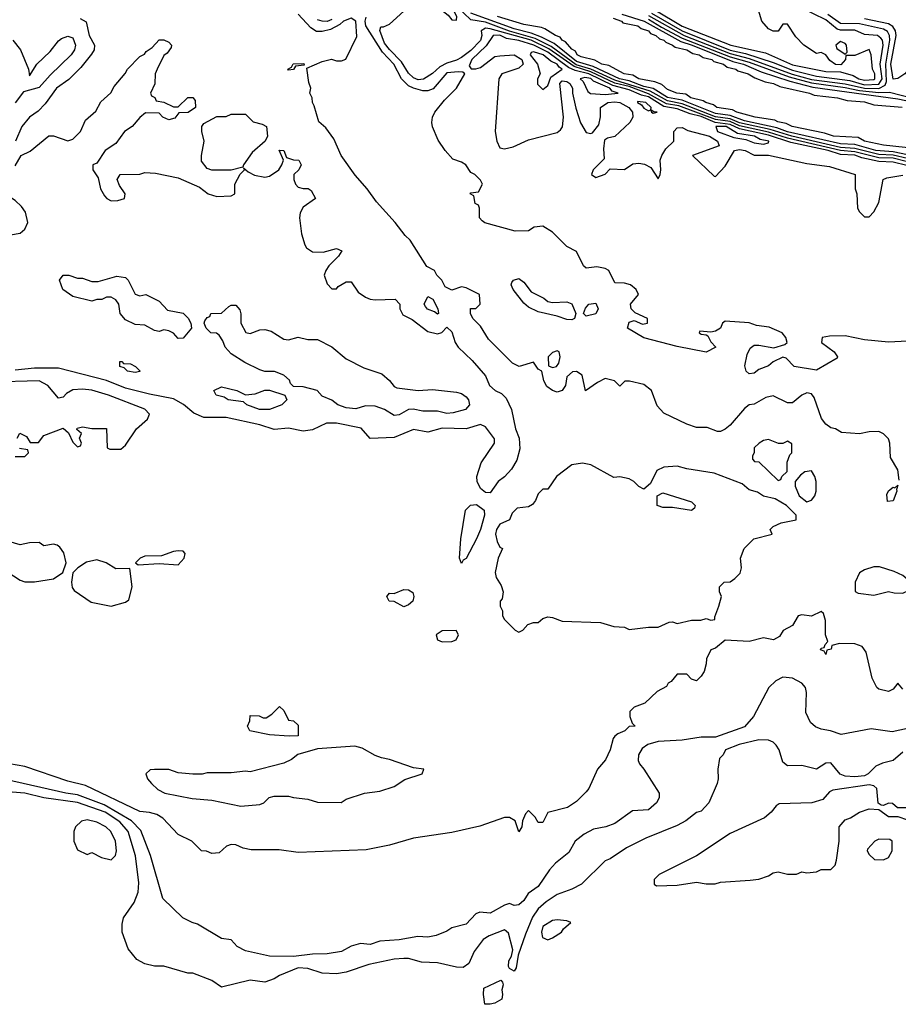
# Model space of a CAD drawing. Header units: inches. Extents: x 2348341 to 2479810, y 460419 to 613669.
# Tile 471 of 656: x 2423589 to 2427251, y 541929 to 546036. Entities that reach past the tile are written whole.
import ezdxf

# ---------------------------------------------------------------- set-up
doc = ezdxf.new("R2010")
doc.units = ezdxf.units.IN
doc.header["$MEASUREMENT"] = 0
doc.layers.add('C4524', color=7, linetype='Continuous')

msp = doc.modelspace()

# ---------------------------------------------------------------- linework, layer by layer
at = {"layer": 'C4524', "color": 2}
for points, elevation in [([(2427284.2, 545444.2), (2427230, 545458.1), (2427170, 545460.4), (2427070, 545485.1), (2427010, 545490.3), (2426790, 545541.5), (2426710, 545567), (2426590, 545593.9), (2426550, 545611.4), (2426490, 545619.5), (2426336.5, 545676.5), (2426285, 545685), (2426210, 545727), (2426130, 545756.7), (2426070, 545771.8), (2425970, 545818.6), (2425900.2, 545840.2), (2425794.7, 545914.7), (2425720.3, 545950), (2425550, 545998.5), (2425530, 546000.3), (2425512, 545990), (2425514.7, 545970), (2425510, 545949.7), (2425470, 545907.9), (2425430, 545878.7), (2425410, 545866.9), (2425370, 545855.1), (2425340, 545840), (2425310, 545811.6), (2425271.7, 545788.3), (2425250, 545785.7), (2425230, 545793.3), (2425210, 545813.3), (2425179.9, 545859.9), (2425130, 545911.2), (2425110, 545938.7), (2425089.5, 545990.5), (2425094, 546006), (2425106, 546006), (2425130, 546017.1), (2425251.8, 546128.2)], 26), ([(2427290, 545457.7), (2427230, 545471.3), (2427170, 545474.1), (2427070, 545499.4), (2427010, 545503.4), (2426807.3, 545550), (2426717.8, 545577.8), (2426590, 545605.2), (2426550, 545623), (2426490, 545631), (2426350, 545684.9), (2426290, 545697.2), (2426217.7, 545737.7), (2426070, 545783.9), (2425970.2, 545830.2), (2425908.3, 545848.3), (2425804.5, 545924.5), (2425737.5, 545957.5), (2425630, 545988.1), (2425530, 546025.3), (2425470, 546035.8), (2425410.5, 546090.5)], 22), ([(2426223, 546063), (2426350, 545988.9), (2426550, 545909.4), (2426615, 545895), (2426730, 545857.8), (2426810, 545825), (2426910, 545800.3), (2427050, 545782.5), (2427110, 545764.5), (2427170, 545766.8), (2427183.6, 545790), (2427175.7, 545850), (2427188.9, 545930), (2427186, 545950), (2427179.3, 545959.3), (2427165.2, 545970), (2427110, 545974.3), (2427070, 545992.4), (2427010, 545992.7), (2426996.7, 545996.7), (2426950, 546035), (2426846, 546086)], 30), ([(2426236.7, 546076.7), (2426350, 546008.6), (2426553.4, 545930), (2426697.4, 545897.4), (2426810, 545848.2), (2426950, 545819.6), (2427010, 545818), (2427063.4, 545803.4), (2427087, 545790), (2427110, 545784.2), (2427150, 545787.1), (2427154.2, 545790), (2427153.6, 545810), (2427144, 545830), (2427138.7, 545890), (2427130, 545912), (2427070, 545886), (2427032.7, 545887.3), (2427031.3, 545870), (2427012.4, 545847.6), (2426990, 545849.3), (2426966, 545866), (2426950, 545889), (2426930, 545899), (2426910, 545895.3), (2426858, 545930), (2426824.7, 545964.7), (2426790, 546018), (2426770, 546018), (2426750, 545988), (2426730, 545988), (2426710, 545998), (2426682, 546030), (2426664, 546090)], 34), ([(2423841, 546041), (2423866.4, 546026.4), (2423878.8, 545970), (2423900.7, 545930), (2423898.8, 545910), (2423888.4, 545891.6), (2423843.9, 545836.1), (2423793.1, 545786.9), (2423742.4, 545750), (2423695.3, 545684.7), (2423665.1, 545654.9), (2423630, 545629.3), (2423598, 545590), (2423570.6, 545529.4)], 34), ([(2427255.3, 544115.3), (2427250, 544158), (2427219, 544210), (2427216, 544270), (2427210, 544288), (2427190, 544308.7), (2427170, 544319), (2427130, 544317.2), (2427090, 544309), (2427014.6, 544314.6), (2426989.1, 544329.1), (2426970, 544334), (2426950, 544349), (2426931.9, 544371.9), (2426900.1, 544460.1), (2426890, 544476), (2426870, 544479.3), (2426850, 544469.4), (2426810, 544437.6), (2426790, 544437.6), (2426730, 544467), (2426699.9, 544460.1), (2426650, 544432.7), (2426630, 544429.4), (2426610, 544414), (2426550, 544344.2), (2426530, 544327.6), (2426510, 544318), (2426498, 544318), (2426454.6, 544334.6), (2426410, 544335.3), (2426370, 544348.7), (2426274.6, 544394.6), (2426245.6, 544425.6), (2426222.7, 544490), (2426190, 544514.5), (2426131.3, 544528.7), (2426112, 544528), (2426090, 544508), (2426069, 544529), (2426030, 544539), (2425997.3, 544522.7), (2425948, 544488), (2425934, 544554), (2425910, 544568), (2425892.7, 544567.3), (2425870, 544546), (2425864.7, 544510), (2425850.8, 544489.2), (2425830, 544482), (2425810, 544488.7), (2425786.3, 544506.3), (2425774, 544530), (2425766, 544570), (2425750, 544578), (2425730, 544608), (2425670.7, 544589.3), (2425643.5, 544603.5), (2425543.6, 544703.6), (2425510, 544758), (2425478, 544790), (2425468, 544810), (2425468, 544832), (2425490, 544832), (2425508, 544850), (2425506, 544890), (2425450, 544917.2), (2425430, 544921.2), (2425390, 544908), (2425362, 544922), (2425348, 544950), (2425328, 544970), (2425318, 544990), (2425286, 545006), (2425216.6, 545116.6), (2425195.5, 545135.5), (2425154, 545190), (2425075.9, 545275.9), (2425037.2, 545330), (2424987, 545387), (2424929.2, 545470), (2424898.6, 545538.6), (2424864.7, 545584.7), (2424835.3, 545610), (2424816.4, 545676.4), (2424808.7, 545690), (2424808, 545710), (2424798, 545730), (2424802, 545750), (2424794, 545774), (2424786, 545834), (2424850, 545861), (2424889.1, 545870.9), (2424910, 545864.7), (2424930, 545864.7), (2424948.4, 545871.6), (2424994.6, 545965.4), (2424989.4, 546030), (2424970, 546042.4), (2424938, 546030), (2424923.4, 546016.6), (2424884.5, 545995.5), (2424850, 545986.6), (2424826.6, 545986.6), (2424802, 546002), (2424750, 546059.3)], 34), ([(2427290, 544695.8), (2427210, 544691.1), (2427110, 544700.5), (2427030, 544717.4), (2426964.4, 544715.6), (2426934, 544710), (2426932, 544690), (2426984.7, 544650), (2426998, 544630), (2426996, 544624), (2426910, 544574), (2426818, 544590), (2426784, 544624), (2426770, 544629), (2426730, 544609.3), (2426710, 544592), (2426670, 544577), (2426650, 544562), (2426630, 544559.3), (2426617.2, 544570), (2426612.3, 544592.3), (2426621, 544639), (2426634.2, 544665.8), (2426650, 544678.8), (2426670, 544679.1), (2426733.2, 544666.8), (2426779, 544681), (2426788, 544690), (2426782, 544710), (2426768, 544730), (2426713.1, 544753.1), (2426660.9, 544760.9), (2426630, 544771.8), (2426530, 544779), (2426518, 544770), (2426510.7, 544749.3), (2426490, 544737.2), (2426470, 544732.7), (2426423.6, 544736.4), (2426422, 544730), (2426430, 544724.7), (2426450, 544722), (2426456.9, 544716.9), (2426470, 544692), (2426491.3, 544670), (2426450, 544649.2), (2426330, 544672.7), (2426190, 544709), (2426122, 544750), (2426130, 544774), (2426150, 544782), (2426185.4, 544765.4), (2426206, 544770), (2426206, 544790), (2426154, 544814), (2426138, 544830), (2426135.3, 544850), (2426168.7, 544890), (2426159, 544910), (2426135.3, 544930), (2426110, 544937.2), (2426070, 544938), (2426045.2, 544990), (2426030, 544998.4), (2425994.8, 545005.2), (2425950, 544999), (2425939, 545010), (2425910, 545069), (2425869.5, 545089.5), (2425810, 545149.2), (2425770, 545175.3), (2425734, 545170), (2425710, 545155.3), (2425654.6, 545154.6), (2425528.4, 545188.4), (2425516.4, 545196.4), (2425506, 545210), (2425506, 545250), (2425502, 545262), (2425488, 545270), (2425482, 545302), (2425466, 545310), (2425470, 545314), (2425502, 545318), (2425518, 545350), (2425510, 545366), (2425486, 545390), (2425470, 545398), (2425448, 545430), (2425430, 545442), (2425394.6, 545454.6), (2425362, 545490), (2425333.2, 545533.2), (2425309.4, 545589.4), (2425306.6, 545606.6), (2425309.5, 545630), (2425319.5, 545650), (2425360, 545700), (2425409.5, 545750), (2425444, 545810), (2425436.6, 545816.6), (2425418.2, 545818.2), (2425370, 545814.8), (2425311.8, 545748.2), (2425290, 545739.3), (2425270, 545738.9), (2425229.8, 545749.8), (2425210, 545760.4), (2425180.4, 545790), (2425148.4, 545850), (2425100.8, 545900.8), (2425032.2, 546010), (2425029, 546030), (2425033.6, 546046.4)], 30), ([(2427290, 545472), (2427230, 545485.4), (2427157.6, 545490), (2427070, 545515), (2427010, 545518.6), (2426790, 545568.2), (2426745.1, 545585.1), (2426610, 545613.8), (2426550, 545636.5), (2426490, 545644.8), (2426350, 545699.7), (2426290, 545711.6), (2426230, 545748.4), (2426190, 545757.5), (2426130, 545781.3), (2426089.8, 545790), (2425980.1, 545840.1), (2425910, 545862), (2425816.6, 545936.6), (2425763.4, 545963.4), (2425720.3, 545980.3), (2425650, 545998.2), (2425470, 546063)], 18), ([(2427370, 545493.2), (2427190, 545513.2), (2427110, 545529.8), (2427084.7, 545544.7), (2426982, 545550), (2426943.3, 545563.3), (2426809, 545590), (2426783.5, 545603.5), (2426748.7, 545610), (2426736.6, 545616.6), (2426655.3, 545630), (2426579, 545650), (2426560.1, 545660.1), (2426495.3, 545670), (2426481.2, 545681.2), (2426449, 545690), (2426437.6, 545697.6), (2426386, 545710), (2426365.3, 545725.3), (2426328.7, 545730), (2426290, 545744.2), (2426265.9, 545765.9), (2426236.6, 545776.6), (2426169.2, 545790), (2426144.4, 545804.4), (2426109, 545810), (2426044.7, 545844.7), (2426015.3, 545850), (2425986.6, 545866.6), (2425930, 545880.7), (2425913.2, 545890), (2425905.3, 545905.3), (2425890, 545913.2), (2425863.9, 545943.9), (2425849.6, 545950), (2425842.5, 545962.5), (2425822, 545970), (2425777.6, 545997.6), (2425763.9, 546003.9), (2425690, 546016), (2425581.2, 546050)], 14), ([(2426062.3, 546042.3), (2426097.3, 546030), (2426103.1, 546023.1), (2426166, 546010), (2426179.3, 545999.3), (2426210, 545990.2), (2426218.8, 545978.8), (2426240.7, 545970), (2426256, 545956), (2426274, 545950), (2426281.7, 545941.7), (2426310.7, 545930), (2426321.1, 545921.1), (2426370.6, 545910), (2426394.9, 545894.9), (2426421, 545890), (2426438.4, 545878.4), (2426474, 545870), (2426482, 545862), (2426522.8, 545850), (2426538.4, 545838.4), (2426574.8, 545830), (2426582.8, 545822.8), (2426626, 545810), (2426653.8, 545793.8), (2426697, 545777), (2426730.8, 545770), (2426757, 545757), (2426881, 545730), (2426900.9, 545720.9), (2426998, 545710), (2427038.8, 545698.8), (2427110, 545692.7), (2427150, 545680.5), (2427268.3, 545671.7)], 14), ([(2426099.2, 546059.2), (2426192.4, 546030), (2426344.8, 545944.8), (2426392.4, 545930), (2426561.8, 545861.8), (2426605.7, 545850), (2426679.2, 545819.2), (2426798.9, 545778.9), (2426894.6, 545754.6), (2427250, 545705.7), (2427362.8, 545682.8)], 18), ([(2426210, 546053.5), (2426358.5, 545970), (2426550, 545895.6), (2426630, 545873.8), (2426808.6, 545808.6), (2426890, 545787.2), (2427030, 545768.9), (2427110, 545750.4), (2427170, 545748.5), (2427196.9, 545763.1), (2427202.1, 545777.9), (2427198.9, 545850), (2427216.4, 545950), (2427215.4, 545970), (2427206.6, 545986.6), (2427190, 545996.5), (2427090, 546018.5), (2427010, 546019.6), (2426957.2, 546057.2)], 26), ([(2427721.6, 546070), (2427726, 546030), (2427721.5, 545990), (2427724.8, 545870), (2427721.3, 545830), (2427710, 545794.3), (2427690, 545781.6), (2427590, 545783.6), (2427510, 545793.7), (2427450, 545795.5), (2427390, 545807.7), (2427361.1, 545830), (2427350, 545883.7), (2427330, 545892), (2427295.2, 545830), (2427278.3, 545810), (2427250, 545790.8), (2427230, 545787.8), (2427220.5, 545850), (2427242.1, 545970), (2427239.8, 545990), (2427228.1, 546008.1), (2427210, 546018.3), (2427110, 546039.6)], 22), ([(2424890, 546036.3), (2424870, 546029.1), (2424849.2, 546029.2), (2424830, 546036.1)], 30), ([(2426210, 546038.8), (2426264.3, 546004.3), (2426350, 545959.4), (2426550, 545881.7), (2426630, 545858.2), (2426797.2, 545797.2), (2426890, 545772.6), (2427030, 545753.5), (2427090, 545740.1), (2427170, 545732.8), (2427214.4, 545734.4), (2427350, 545698.8)], 22), ([(2423559.5, 545950), (2423592.4, 545910), (2423624.9, 545830), (2423630, 545802), (2423659.5, 545850), (2423716.1, 545903.9), (2423750, 545948.4), (2423763.1, 545956.9), (2423790, 545966.7), (2423810, 545960.7), (2423822, 545930), (2423817.6, 545910), (2423803, 545890), (2423715.4, 545804.6), (2423670, 545753.2), (2423605.2, 545734.8), (2423570, 545689.2)], 30), ([(2427287.4, 545427.4), (2427230, 545441.8), (2427170, 545443.9), (2427099.3, 545459.3), (2427070, 545470.3), (2427010, 545474), (2426958.7, 545490), (2426803.1, 545523.1), (2426710, 545554.1), (2426590, 545580.5), (2426550, 545599), (2426487.8, 545607.8), (2426430, 545632), (2426383.4, 545643.4), (2426330, 545664.7), (2426273.6, 545673.6), (2426210, 545713.9), (2426181, 545721), (2426130, 545743.9), (2426061.6, 545761.6), (2425961.1, 545810), (2425903.8, 545823.8), (2425877.1, 545837.1), (2425790, 545900.8), (2425731.6, 545930), (2425670, 545949.9), (2425617.6, 545957.6), (2425590, 545971.2), (2425562, 545970), (2425532.9, 545927.1), (2425474.3, 545870), (2425463, 545843), (2425470.7, 545830.7), (2425490, 545830.4), (2425510, 545836.4), (2425570, 545882.3), (2425590, 545885.5), (2425650, 545889.1), (2425682.3, 545870), (2425687, 545850), (2425670, 545834.3), (2425598.8, 545810), (2425586.8, 545790), (2425571, 545570), (2425578, 545530), (2425590, 545502), (2425610, 545498), (2425645.4, 545505.4), (2425710, 545534.8), (2425830, 545566), (2425843.2, 545576.8), (2425851.5, 545588.5), (2425856.3, 545630), (2425840.4, 545770), (2425850, 545781.1), (2425870, 545778.5), (2425882, 545770), (2425893.4, 545750), (2425893.1, 545730), (2425907.5, 545667.5), (2425926.4, 545606.4), (2425950, 545566), (2425970, 545561), (2425976, 545564), (2426003.1, 545596.9), (2426009.4, 545630.6), (2426009.6, 545670), (2426041.2, 545690), (2426070, 545694), (2426091.1, 545691.1), (2426127.6, 545670), (2426143.2, 545650), (2426144.7, 545630), (2426132.6, 545607.4), (2426070, 545549.3), (2426038.8, 545541.2), (2426026.8, 545533.2), (2426022, 545498), (2426024.7, 545455.3), (2425978.8, 545410), (2425972, 545390), (2425990, 545378), (2426030, 545392), (2426050, 545414), (2426110, 545411.3), (2426144.7, 545435.3), (2426170, 545437), (2426193.3, 545433.3), (2426219.3, 545419.3), (2426250, 545372), (2426259, 545390), (2426262, 545410), (2426259, 545450), (2426265.2, 545470), (2426282, 545498), (2426315.3, 545530), (2426316.2, 545570), (2426330, 545585.5), (2426350, 545586), (2426374.2, 545574.2), (2426464.9, 545550), (2426497.1, 545530), (2426504.7, 545510), (2426394, 545470), (2426483.6, 545383.6), (2426490, 545382), (2426530, 545424.7), (2426569.3, 545490), (2426590, 545495.2), (2426613.4, 545490), (2426650, 545470.3), (2426710, 545471), (2426870, 545436.5), (2426964.1, 545424.1), (2427071.3, 545390), (2427071.3, 545330), (2427078, 545310), (2427082, 545250), (2427090, 545234), (2427110, 545214), (2427130, 545214), (2427150, 545234), (2427170, 545274), (2427189, 545370), (2427203.8, 545376.2), (2427270, 545387.6)], 30), ([(2423570, 545426), (2423595.3, 545470), (2423632, 545488), (2423710, 545551), (2423730, 545552), (2423790, 545531.3), (2423810, 545538), (2423842, 545570), (2423863.2, 545616.8), (2423905.6, 545654.4), (2423926.6, 545693.4), (2423969.3, 545730.7), (2423983.2, 545756.8), (2424028.9, 545811.1), (2424038, 545830), (2424090, 545882), (2424108.4, 545891.6), (2424116.4, 545903.6), (2424140.4, 545919.6), (2424170, 545952), (2424190, 545952), (2424210, 545942), (2424222, 545930), (2424219.6, 545920.4), (2424203.6, 545896.4), (2424190, 545886), (2424162, 545830), (2424154, 545810), (2424151.6, 545768.4), (2424134, 545730), (2424138, 545718), (2424152, 545712), (2424158, 545698), (2424190, 545692), (2424230, 545672), (2424250, 545672), (2424290, 545711.3), (2424311.1, 545711.1), (2424319.6, 545699.6), (2424322, 545670), (2424291.6, 545648.4), (2424252.7, 545647.3), (2424235.3, 545624.7), (2424210, 545618), (2424186, 545630), (2424170, 545646), (2424112.7, 545647.3), (2424090, 545628), (2424058, 545590), (2424026, 545570), (2423990, 545519), (2423944.7, 545490), (2423910, 545438), (2423894, 545430), (2423894, 545410), (2423916, 545376), (2423926, 545330), (2423942, 545302), (2423952, 545290), (2423970, 545281), (2423998, 545282), (2424026, 545290), (2424028, 545310), (2424004.7, 545344.7), (2423995.3, 545370), (2424008, 545390), (2424090, 545392), (2424110, 545398), (2424155.3, 545395.3), (2424250, 545376), (2424338, 545338), (2424374, 545310), (2424410, 545298), (2424470, 545302), (2424486, 545310), (2424486, 545350), (2424508, 545392), (2424526, 545410), (2424522, 545418), (2424541, 545401), (2424567.1, 545387.1), (2424610, 545378.8), (2424630, 545382.8), (2424668.7, 545410), (2424682, 545430), (2424688, 545450), (2424670, 545492), (2424690, 545491), (2424701, 545461), (2424730, 545450.8), (2424752, 545450), (2424762, 545430), (2424752, 545410), (2424732, 545390), (2424731.3, 545370), (2424738, 545350), (2424750, 545338), (2424770, 545331.3), (2424791.6, 545331.6), (2424803.6, 545323.6), (2424822, 545290), (2424770, 545254), (2424757.3, 545230), (2424754.8, 545210), (2424763.5, 545143.5), (2424777.3, 545097.3), (2424784.5, 545084.5), (2424810, 545067.3), (2424853.2, 545066.8), (2424910, 545082), (2424932, 545072), (2424918, 545050), (2424878, 545010), (2424864.7, 544990), (2424858, 544970), (2424870, 544934), (2424890, 544914), (2424910, 544914), (2424916.4, 544923.6), (2424950, 544942), (2424970, 544942), (2424999.8, 544899.8), (2425030, 544878.8), (2425050, 544870.8), (2425070, 544867.3), (2425154, 544870), (2425174, 544850), (2425174, 544830), (2425185.4, 544805.4), (2425225.4, 544785.4), (2425290, 544736), (2425330, 544726), (2425348.4, 544731.6), (2425370, 544754), (2425390, 544734), (2425404, 544690), (2425417.3, 544670), (2425474.9, 544614.9), (2425530.4, 544550.4), (2425547.7, 544510), (2425570.6, 544490), (2425597.2, 544477.2), (2425616.7, 544456.7), (2425638.9, 544410), (2425655.5, 544330), (2425670.4, 544290.4), (2425674, 544246), (2425661.7, 544198.3), (2425638.3, 544161.7), (2425610.3, 544129.7), (2425583, 544110), (2425550, 544062.9), (2425530, 544063.7), (2425510, 544081.2), (2425496.2, 544110), (2425495.1, 544130), (2425512.7, 544187.3), (2425568.7, 544270), (2425568.4, 544288.4), (2425530, 544338), (2425510, 544348), (2425450.6, 544329.4), (2425350, 544332.3), (2425290, 544316), (2425230, 544326.6), (2425150, 544292.7), (2425050, 544288.7), (2425011.8, 544331.8), (2424910, 544353.3), (2424867.3, 544352.7), (2424810, 544325.2), (2424770, 544319.3), (2424710, 544332.7), (2424650, 544327.3), (2424590, 544346), (2424450, 544376.3), (2424356.6, 544376.6), (2424315.3, 544395.3), (2424271.4, 544431.4), (2424230, 544455.1), (2424130, 544474), (2424030, 544499.7), (2423950, 544531), (2423750, 544582.9), (2423650, 544583.1), (2423570, 544574.3)], 34), ([(2423578, 544290), (2423589, 544311), (2423616.9, 544296.9), (2423632.7, 544272.7), (2423667.3, 544272.7), (2423690, 544302), (2423770, 544332), (2423792.7, 544312.7), (2423810, 544274), (2423830, 544254), (2423842, 544258), (2423846, 544270), (2423838, 544290), (2423846, 544310), (2423827.3, 544327.3), (2423828.4, 544331.6), (2423850, 544338), (2423890, 544331.3), (2423950, 544331.3), (2423954, 544250), (2423964.7, 544244.7), (2424010, 544244.7), (2424030, 544262), (2424075.3, 544330), (2424122, 544370), (2424129.2, 544390), (2424110, 544412), (2423959, 544470), (2423890, 544491.2), (2423850, 544495.1), (2423810, 544491.8), (2423783.4, 544476.6), (2423770, 544462), (2423750, 544458), (2423706, 544510), (2423670, 544529.6), (2423470, 544523.6)], 38), ([(2423570, 544214), (2423610, 544214), (2423626, 544230), (2423622, 544242), (2423588, 544248)], 38), ([(2427270, 543244), (2427250, 543268.7), (2427230, 543244), (2427210, 543234), (2427170, 543244), (2427162, 543250), (2427142, 543290), (2427118, 543398), (2427101.5, 543421.5), (2427070, 543432.7), (2427006.4, 543433.6), (2426974, 543426), (2426972, 543410), (2426954, 543406), (2426950, 543388.7), (2426942, 543402), (2426927.3, 543407.3), (2426930, 543414), (2426942, 543418), (2426946, 543430), (2426958, 543442), (2426948.7, 543470), (2426948.7, 543530), (2426939, 543559), (2426930, 543568), (2426890, 543548), (2426850, 543554), (2426834, 543550), (2426811.1, 543508.9), (2426771.6, 543488.4), (2426756.9, 543463.1), (2426731, 543449), (2426690, 543457.2), (2426630, 543442), (2426530, 543448.7), (2426490, 543415.3), (2426470, 543408), (2426451.3, 543370), (2426450.9, 543349.1), (2426442, 543318), (2426430, 543298), (2426410, 543278), (2426390, 543286), (2426370, 543306), (2426330, 543306), (2426304.7, 543275.3), (2426291.6, 543268.4), (2426284.7, 543255.3), (2426246.4, 543233.6), (2426195.3, 543184.7), (2426150, 543168), (2426132, 543150), (2426132, 543130), (2426142, 543102), (2426154, 543090), (2426130, 543088), (2426110.8, 543069.2), (2426082, 543058), (2426070, 543048), (2426062.8, 543037.2), (2426050.8, 542990), (2426030.7, 542949.3), (2425998, 542910), (2425961, 542830), (2425950, 542815.3), (2425910, 542775.3), (2425872, 542750), (2425791.1, 542728.9), (2425770, 542688), (2425750, 542688), (2425738, 542710), (2425710, 542738), (2425696.9, 542723.1), (2425685.4, 542694.6), (2425682, 542670), (2425670, 542648), (2425654, 542694), (2425630, 542708.7), (2425610, 542708.7), (2425507.1, 542672.9), (2425390, 542646), (2425230, 542622.7), (2425130, 542592.7), (2425032.9, 542572.9), (2424750, 542562.7), (2424670, 542573.2), (2424553.2, 542573.2), (2424520.2, 542580.2), (2424490, 542594), (2424470, 542595.3), (2424451.1, 542588.9), (2424419.6, 542560.4), (2424390, 542558), (2424367.3, 542567.3), (2424346, 542570), (2424306, 542610), (2424250, 542638), (2424185.2, 542705.2), (2424160.2, 542720.2), (2424130, 542729.2), (2424090, 542732.7), (2423862.4, 542842.4), (2423790, 542859.5), (2423610, 542920.9), (2423449.4, 542949.4)], 38), ([(2427290, 543079.6), (2427225.6, 543065.6), (2427138, 543078), (2427014, 543054), (2426969.5, 543069.5), (2426930, 543077), (2426906.5, 543086.5), (2426884.9, 543104.9), (2426866.3, 543146.3), (2426869, 543230), (2426864, 543250), (2426850, 543268.7), (2426810, 543289), (2426770, 543293.2), (2426741.4, 543278.6), (2426711.3, 543250), (2426647.7, 543130), (2426610, 543086.6), (2426490, 543043.9), (2426430, 543043.5), (2426350, 543031.1), (2426250, 543025), (2426207, 543013), (2426183.2, 542996.8), (2426168.4, 542970), (2426166.4, 542946.4), (2426171.9, 542931.9), (2426190.6, 542910), (2426254, 542810), (2426254.9, 542790), (2426243.8, 542770), (2426210, 542740.7), (2426143.4, 542736.6), (2426070, 542684), (2426032, 542670), (2425980.9, 542659.1), (2425941.4, 542638.6), (2425904, 542610), (2425877.5, 542562.5), (2425822, 542518), (2425797.3, 542490), (2425750, 542421.2), (2425708.3, 542391.7), (2425690, 542362), (2425670, 542344), (2425650, 542341.2), (2425630, 542349.2), (2425610, 542342.7), (2425550, 542309.3), (2425506.6, 542313.4), (2425490, 542306), (2425450, 542264), (2425390, 542248.7), (2425370, 542234), (2425324.5, 542215.5), (2425290, 542209.3), (2425247.9, 542212.1), (2425170, 542198), (2425090, 542192.3), (2425050, 542179.3), (2425010, 542182.9), (2424970, 542171.5), (2424930, 542149.6), (2424870, 542139.6), (2424810, 542138), (2424730, 542128.5), (2424630, 542129.6), (2424530, 542152.7), (2424495.3, 542170), (2424470, 542198), (2424430, 542204), (2424330, 542264), (2424308, 542270), (2424268.7, 542290), (2424185.2, 542370), (2424133.6, 542550), (2424093.5, 542653.5), (2424054.3, 542694.3), (2423941.4, 542761.4), (2423830, 542803.4), (2423781.2, 542810), (2423530, 542866.2)], 42), ([(2427270, 542980.7), (2427230, 542945.6), (2427185.3, 542934.7), (2427157.7, 542922.3), (2427126, 542890), (2427110, 542882.8), (2427070, 542877.8), (2427030, 542881), (2427008.7, 542888.7), (2426970, 542937), (2426950, 542935.1), (2426910, 542909.3), (2426850, 542925.2), (2426790, 542924), (2426770, 542939), (2426754.7, 542990), (2426743, 543010), (2426730, 543023), (2426710.9, 543030.9), (2426670, 543032.4), (2426587.8, 543012.2), (2426531.3, 542990), (2426522, 542970), (2426506, 542954), (2426498.8, 542910), (2426501, 542870), (2426496, 542850), (2426461, 542770), (2426430, 542735.3), (2426410.8, 542729.2), (2426365.2, 542694.8), (2426330, 542675.1), (2426198.5, 542621.5), (2426118, 542582), (2426050, 542535.3), (2426030, 542528), (2425931, 542430), (2425890, 542409.3), (2425830, 542387.3), (2425783.4, 542356.6), (2425750, 542327.8), (2425726.7, 542293.3), (2425697.8, 542222.2), (2425666.4, 542133.6), (2425658.5, 542081.5), (2425650, 542068), (2425630, 542078), (2425626.8, 542086.8), (2425627.8, 542110), (2425639.3, 542130), (2425644.1, 542155.9), (2425626.2, 542226.2), (2425610, 542239.5), (2425545.5, 542214.5), (2425521.1, 542198.9), (2425483, 542150), (2425460.5, 542099.5), (2425437.3, 542082.7), (2425410, 542084), (2425330, 542102.7), (2425264.4, 542104.4), (2425210, 542119.6), (2425190, 542120.5), (2425150, 542116.9), (2425044.9, 542095.1), (2424950, 542063.7), (2424910, 542057), (2424850, 542059.6), (2424790, 542078.7), (2424750, 542081.3), (2424672, 542050), (2424650, 542035.3), (2424610, 542022), (2424550, 542029.2), (2424430, 542001.2), (2424390, 542029), (2424310, 542059), (2424290, 542059), (2424190, 542088.7), (2424150, 542088.7), (2424110, 542098), (2424076.4, 542116.4), (2424040.2, 542160.2), (2424015.3, 542230), (2424016.4, 542263.6), (2424022, 542290), (2424066.3, 542353.7), (2424082.5, 542397.5), (2424084.8, 542435.2), (2424071.3, 542548.7), (2424041.1, 542650), (2424005.7, 542690), (2423944.7, 542730), (2423830, 542771.4), (2423690, 542790.8), (2423610, 542809.7), (2423522.6, 542817.4)], 46), ([(2427290, 542748.7), (2427248.4, 542748.4), (2427227.3, 542767.3), (2427210, 542768), (2427190, 542758), (2427180.4, 542760.4), (2427168, 542768), (2427162.7, 542830), (2427150, 542840.9), (2427130, 542844.2), (2426978, 542822), (2426965.1, 542814.9), (2426936.7, 542783.3), (2426890.4, 542769.6), (2426755.3, 542764.7), (2426742.8, 542757.2), (2426721, 542730), (2426693.2, 542706.8), (2426550, 542642), (2426410.9, 542549.1), (2426254, 542470), (2426234, 542450), (2426234, 542430), (2426243.6, 542423.6), (2426330, 542426), (2426410, 542438), (2426450, 542431.3), (2426488.4, 542431.6), (2426510, 542438), (2426633.6, 542446.4), (2426670, 542451.3), (2426710, 542464.7), (2426730, 542478), (2426750, 542482), (2426790, 542472), (2426827.3, 542472.7), (2426850, 542482), (2426870, 542478), (2426910, 542482), (2426930, 542492), (2426970, 542492), (2426988, 542510), (2426994, 542530), (2427005.2, 542610), (2427005.2, 542670), (2427030, 542698), (2427052.9, 542707.1), (2427090, 542731.3), (2427130, 542744.7), (2427170, 542742), (2427210, 542712), (2427250, 542712), (2427290, 542698)], 50)]:
    msp.add_lwpolyline(points, dxfattribs=dict(at, elevation=elevation))
for points, elevation in [([(2425370, 546087), (2425360.9, 546079.1), (2425354.9, 546070), (2425374.7, 546054.7), (2425390, 546034.8), (2425410, 546034), (2425411.1, 546050), (2425399.7, 546070)], 26), ([(2427010, 545945.2), (2426991, 545930), (2426995.3, 545915.3), (2427030, 545892), (2427039, 545901), (2427035.1, 545930), (2427030, 545937.2)], 34), ([(2425730, 545901.6), (2425721.1, 545898.9), (2425717.1, 545890), (2425746.7, 545850), (2425758, 545810), (2425746.8, 545790), (2425747.3, 545767.3), (2425770, 545744.7), (2425790, 545762), (2425803.1, 545796.9), (2425849.6, 545830), (2425837.5, 545837.5), (2425829.6, 545850), (2425803, 545863), (2425770.9, 545890)], 34), ([(2424710, 545826), (2424706, 545830), (2424722, 545838), (2424728.4, 545851.6), (2424772.7, 545852.7), (2424774, 545846), (2424738, 545842), (2424730, 545828)], 34), ([(2425945.1, 545794.9), (2425925.5, 545790), (2425938, 545778), (2425956.9, 545736.9), (2425967.9, 545727.9), (2426030, 545723.5), (2426070, 545727.5), (2426084, 545730), (2426058.2, 545738.2), (2426049.6, 545750), (2425980.2, 545780.2), (2425970, 545790.3)], 34), ([(2426164.9, 545695.1), (2426164, 545690), (2426181, 545681), (2426190, 545666.8), (2426210, 545656), (2426219.6, 545659.6), (2426222, 545650), (2426230, 545646.8), (2426246, 545650), (2426231.9, 545651.9), (2426220.2, 545660.2), (2426221.2, 545670), (2426199, 545690)], 34), ([(2424390, 545408), (2424370, 545415.3), (2424346.6, 545446.6), (2424346, 545470), (2424357.2, 545530), (2424348, 545570), (2424348, 545590), (2424356.4, 545603.6), (2424410, 545632), (2424450, 545632), (2424470, 545642), (2424530, 545642), (2424562, 545610), (2424599.8, 545599.8), (2424618, 545590), (2424622, 545550), (2424612, 545530), (2424558.5, 545481.5), (2424522, 545430), (2424519.6, 545420.4), (2424470, 545408)], 34), ([(2426534, 545590), (2426491.3, 545590), (2426497.1, 545570), (2426565.2, 545545.2), (2426615.8, 545535.8), (2426650, 545522.3), (2426690, 545517.3), (2426710, 545522), (2426711.6, 545530), (2426676.1, 545536.1), (2426652, 545550), (2426580.9, 545560.9)], 34), ([(2423510, 545315.3), (2423454, 545310), (2423430, 545302), (2423410, 545288), (2423391.3, 545250), (2423376, 545190), (2423381, 545170), (2423410, 545136), (2423450, 545130.8), (2423490, 545141), (2423550, 545138.8), (2423590, 545146), (2423610, 545162), (2423622, 545190), (2423612.9, 545232.9), (2423596.5, 545256.5), (2423570, 545282), (2423530, 545308)], 34), ([(2423830, 544958), (2423850, 544958), (2423890, 544944.7), (2423915.3, 544944.7), (2423994, 544966), (2424030, 544961), (2424041, 544950), (2424070, 544891.3), (2424090, 544884.7), (2424114, 544890), (2424170, 544862), (2424204.7, 544824.7), (2424270, 544811.3), (2424291.1, 544791.1), (2424302, 544770), (2424304.7, 544750), (2424270, 544708), (2424250, 544706), (2424230, 544728), (2424210, 544738), (2424190, 544742), (2424170, 544735.3), (2424150, 544739), (2424110, 544762), (2424070, 544765.2), (2424030, 544784), (2424008, 544810), (2424002, 544850), (2423990, 544868), (2423970, 544878), (2423950, 544878), (2423931.1, 544868.9), (2423910, 544868.7), (2423890, 544862), (2423810, 544882), (2423768.7, 544910), (2423755.3, 544950), (2423770, 544970.8), (2423794, 544970)], 30), ([(2425810, 544856), (2425870, 544858.8), (2425890, 544851), (2425906.8, 544810), (2425901, 544790), (2425890, 544783.7), (2425870, 544785.1), (2425830, 544799.5), (2425750, 544817.2), (2425710, 544837.2), (2425690, 544854), (2425646, 544910), (2425637.2, 544930), (2425640.2, 544939.8), (2425648, 544950), (2425670, 544956.3), (2425690, 544941), (2425720.3, 544900.3), (2425774.4, 544874.4), (2425790, 544861)], 30), ([(2425330, 544808), (2425318, 544818), (2425289, 544829), (2425280.2, 544840.2), (2425275.3, 544850), (2425290, 544882), (2425310.9, 544870.9), (2425332, 544830), (2425334, 544810)], 34), ([(2425950, 544799), (2425939, 544810), (2425946.8, 544833.2), (2425962, 544850), (2425990, 544853.4), (2426000.7, 544830), (2425990, 544809.3)], 30), ([(2424550, 544726.8), (2424590, 544742.8), (2424610, 544744), (2424637.1, 544737.1), (2424690, 544702.8), (2424710, 544701), (2424750, 544711.3), (2424790, 544702), (2424830, 544702), (2424890, 544671.3), (2424950, 544621), (2425023.4, 544583.4), (2425098.3, 544558.3), (2425130.4, 544530.4), (2425150, 544506), (2425160.5, 544500.5), (2425250, 544488.7), (2425310, 544493.4), (2425410, 544482.3), (2425430, 544476.9), (2425450, 544462.4), (2425460.3, 544450), (2425464.2, 544430), (2425447.7, 544410), (2425395.8, 544395.8), (2425370, 544394), (2425330, 544403.1), (2425270, 544403.1), (2425228.8, 544411.2), (2425210, 544409.7), (2425170, 544387.3), (2425150, 544385.1), (2425109.7, 544409.7), (2425070, 544424.2), (2425030, 544425.1), (2424990, 544412.3), (2424950, 544417), (2424915.3, 544430), (2424890, 544448.7), (2424850, 544466), (2424829, 544489), (2424770, 544505.2), (2424730, 544506), (2424718, 544518), (2424712.9, 544532.9), (2424690, 544554), (2424651.6, 544568.4), (2424610, 544568.7), (2424590, 544575.3), (2424526.8, 544606.8), (2424470, 544642.7), (2424445.2, 544670), (2424436, 544696), (2424420.4, 544720.4), (2424408.7, 544728.7), (2424386, 544730), (2424366, 544750), (2424358, 544770), (2424360.4, 544779.6), (2424370, 544794), (2424382, 544798), (2424386, 544810), (2424430, 544812), (2424460.2, 544839.8), (2424470, 544844.7), (2424490, 544844.7), (2424506.4, 544826.4), (2424510.9, 544809.1), (2424511, 544770), (2424531.1, 544731.1)], 30), ([(2425830, 544655.3), (2425810, 544648), (2425792, 544630), (2425792.7, 544592.7), (2425810, 544584.7), (2425826, 544590), (2425836.4, 544603.6), (2425842, 544630), (2425838, 544650)], 34), ([(2424070, 544564), (2424038, 544570), (2424024, 544584), (2424006, 544590), (2424006, 544610), (2424014, 544610), (2424022, 544602), (2424050, 544601), (2424072, 544590), (2424090, 544572), (2424090, 544568.7)], 30), ([(2424530, 544471.3), (2424570, 544476), (2424610, 544491.3), (2424630, 544491.3), (2424694, 544470), (2424702, 544450), (2424682, 544430), (2424630, 544409.5), (2424588, 544410), (2424535.3, 544430), (2424522, 544442), (2424458, 544450), (2424441.2, 544461.2), (2424408, 544470), (2424398, 544490), (2424430, 544504.7), (2424494, 544490)], 30), ([(2426710, 544285.2), (2426690, 544281.2), (2426671.3, 544270), (2426651.3, 544250), (2426651.3, 544228.7), (2426643.6, 544216.4), (2426643.6, 544203.6), (2426652.7, 544192.7), (2426670, 544192), (2426750, 544114), (2426762, 544118), (2426766, 544130), (2426788, 544152), (2426788.7, 544190), (2426799, 544221), (2426808, 544230), (2426807.3, 544267.3), (2426790, 544278), (2426770, 544268), (2426751.6, 544268.4)], 38), ([(2425934.4, 544185.6), (2425890, 544179.5), (2425826.8, 544130), (2425790, 544078), (2425770, 544078), (2425750, 544058), (2425738.8, 544030), (2425726.2, 544013.8), (2425710, 544003.7), (2425662, 543998), (2425642, 543978), (2425630.7, 543949.3), (2425590, 543932), (2425576, 543910), (2425572.6, 543890), (2425579.6, 543859.6), (2425590, 543836), (2425602, 543830), (2425582.8, 543790), (2425570.8, 543730), (2425574.8, 543710), (2425596.4, 543676.4), (2425604.9, 543650), (2425599.8, 543620.2), (2425592, 543610), (2425592, 543590), (2425602, 543570), (2425602, 543550), (2425610, 543534), (2425654, 543490), (2425670, 543482), (2425686, 543490), (2425707.3, 543512.7), (2425730, 543522), (2425750, 543522), (2425770, 543538), (2425790, 543546), (2425810, 543542.8), (2425850, 543526.8), (2426010, 543522), (2426065.4, 543505.4), (2426110, 543502), (2426130, 543492), (2426210, 543502), (2426250, 543502), (2426296.4, 543523.6), (2426310, 543524.7), (2426330, 543518), (2426389.1, 543530.9), (2426428.9, 543531.1), (2426450, 543538), (2426470, 543532), (2426486, 543534), (2426486, 543546), (2426504, 543590), (2426514, 543630), (2426506, 543650), (2426506, 543670), (2426526, 543690), (2426550, 543691.3), (2426570, 543704.7), (2426592.1, 543727.9), (2426597.2, 543750), (2426594, 543790), (2426609.2, 543830.8), (2426649.3, 543870.7), (2426726, 543890), (2426718, 543910), (2426730, 543922), (2426763.1, 543936.9), (2426826, 543950), (2426826, 543970), (2426786, 544010), (2426738, 544038), (2426689.3, 544049.3), (2426665.2, 544065.2), (2426630, 544075.3), (2426600.2, 544100.2), (2426484.5, 544144.5), (2426370, 544162.7), (2426330, 544173.2), (2426274, 544170), (2426244.7, 544155.3), (2426218, 544102), (2426190, 544078), (2426169.2, 544089.2), (2426148.7, 544110), (2426130, 544121.2), (2426090, 544129.3), (2426066, 544126), (2425970, 544178.7)], 38), ([(2426890, 544154), (2426862, 544150), (2426843.5, 544136.5), (2426822, 544110), (2426822, 544090), (2426838, 544050), (2426870, 544024.7), (2426890, 544031.3), (2426904, 544050), (2426909, 544070), (2426909, 544110), (2426904, 544130)], 38), ([(2427207, 544027), (2427204.2, 544055.8), (2427210, 544070.8), (2427230, 544086), (2427236.4, 544083.6), (2427250, 544094), (2427243.6, 544076.4), (2427246, 544070), (2427230, 544029.5)], 34), ([(2426390, 543989), (2426310, 544002), (2426270, 544002), (2426250, 544008), (2426246, 544010), (2426246, 544050), (2426270, 544062), (2426390, 544024.7), (2426404.7, 544010), (2426402, 543998)], 38), ([(2425430, 543768), (2425422, 543790), (2425427.3, 543870), (2425447.8, 543990), (2425468.4, 544011.6), (2425493.7, 544013.7), (2425524.9, 543990), (2425526, 543970), (2425510.3, 543909.7), (2425493.4, 543870), (2425450, 543788.7), (2425438, 543782)], 34), ([(2423430, 543888), (2423372.7, 543887.3), (2423358, 543882), (2423354, 543870), (2423371.3, 543830), (2423411.3, 543790), (2423468.1, 543748.1), (2423534.6, 543734.6), (2423590, 543698), (2423610, 543691), (2423650, 543690.8), (2423730, 543704), (2423768.7, 543730), (2423782, 543770), (2423772.9, 543812.9), (2423756.5, 543836.5), (2423744.7, 543844.7), (2423730, 543849), (2423690, 543842), (2423670, 543855.3), (2423630, 543854), (2423590, 543846), (2423530, 543864), (2423483.1, 543863.1)], 38), ([(2423910, 543782.7), (2423867.1, 543772.9), (2423830.7, 543749.3), (2423810.8, 543729.2), (2423804, 543690), (2423808, 543668), (2423815.5, 543655.5), (2423887.2, 543607.2), (2423970, 543590.5), (2424030, 543606), (2424043.7, 543616.3), (2424058, 543670), (2424047.3, 543747.3), (2423990, 543745.2), (2423948.7, 543770)], 38), ([(2424250, 543821.2), (2424230, 543817.2), (2424179.8, 543800.2), (2424110, 543798), (2424091.3, 543790), (2424072, 543770), (2424082.8, 543762.8), (2424170, 543768.2), (2424250, 543762), (2424274, 543790), (2424279, 543810), (2424270, 543819)], 38), ([(2427173.6, 543753.6), (2427150, 543753.2), (2427110, 543742), (2427090, 543728.7), (2427071, 543690), (2427071.6, 543651.6), (2427084.7, 543644.7), (2427150, 543636), (2427210, 543651.3), (2427234.6, 543645.4), (2427270, 543644.7), (2427326, 543670), (2427270, 543718), (2427234.6, 543734.6)], 38), ([(2425190, 543586.6), (2425150, 543609), (2425129, 543610), (2425119, 543630), (2425130, 543644.7), (2425150, 543642), (2425190, 543658.8), (2425210, 543657.3), (2425227.5, 543647.5), (2425232.4, 543630), (2425227.3, 543610), (2425210, 543595.1)], 34), ([(2425408, 543488), (2425350, 543486.6), (2425325.5, 543470), (2425331, 543450), (2425350, 543441.6), (2425390, 543442.8), (2425408, 543450), (2425418, 543470)], 38), ([(2424712.5, 543047.5), (2424630, 543053.2), (2424548.7, 543070), (2424538, 543090), (2424548, 543112), (2424550, 543134), (2424587.3, 543132.7), (2424603.6, 543123.6), (2424616.4, 543123.6), (2424640.4, 543139.6), (2424671.6, 543171.6), (2424690, 543154), (2424710, 543114), (2424730, 543112), (2424750, 543094), (2424750, 543049.4)], 34), ([(2424985.4, 543005.4), (2424830, 542994.7), (2424748.4, 542971.6), (2424722, 542950), (2424690, 542935.3), (2424550, 542899), (2424530, 542901.2), (2424470, 542894), (2424370, 542894), (2424350, 542889), (2424310, 542889), (2424250, 542895.3), (2424210, 542908), (2424150, 542908), (2424132.7, 542907.3), (2424114, 542890), (2424122, 542870), (2424138, 542850), (2424164.5, 542824.5), (2424194, 542810), (2424307.1, 542787.1), (2424390, 542781), (2424510, 542756), (2424590, 542762), (2424606, 542770), (2424628.4, 542791.6), (2424650, 542798), (2424710, 542798), (2424730, 542791.3), (2424790, 542784.7), (2424830, 542772), (2424928.4, 542771.6), (2424950, 542784.7), (2425026, 542810), (2425090, 542818), (2425150, 542838), (2425193.6, 542866.4), (2425266, 542890), (2425274, 542910), (2425230, 542916.2), (2425130.7, 542950.7), (2425097.4, 542957.4), (2425070, 542966.6), (2425017, 542997)], 38), ([(2423870, 542699), (2423846.4, 542693.6), (2423822, 542670), (2423814, 542650), (2423814, 542610), (2423830, 542574), (2423870, 542554), (2423890, 542562), (2423930, 542542), (2423970, 542532), (2423988, 542550), (2423992.7, 542570), (2423988.7, 542610), (2423968.7, 542650), (2423948, 542670), (2423910, 542688.7)], 50), ([(2427170, 542618), (2427154, 542610), (2427123.6, 542576.4), (2427122, 542570), (2427130, 542554), (2427152.7, 542532.7), (2427190, 542532), (2427210, 542542), (2427226, 542570), (2427226, 542610), (2427216.4, 542616.4)], 50), ([(2425830, 542282), (2425810, 542279), (2425770, 542253.2), (2425764, 542230), (2425768, 542208), (2425790, 542198.8), (2425810, 542206.8), (2425848, 542230), (2425856.4, 542243.6), (2425886, 542270), (2425870, 542278)], 50), ([(2425550, 541929.2), (2425528, 541930), (2425522, 541970), (2425524, 541996), (2425594, 542030), (2425602, 542022), (2425604.7, 542010), (2425598, 541990), (2425601, 541970), (2425598, 541950), (2425570, 541934)], 46)]:
    msp.add_lwpolyline(points, close=True, dxfattribs=dict(at, elevation=elevation))

doc.saveas('drawing.dxf')
